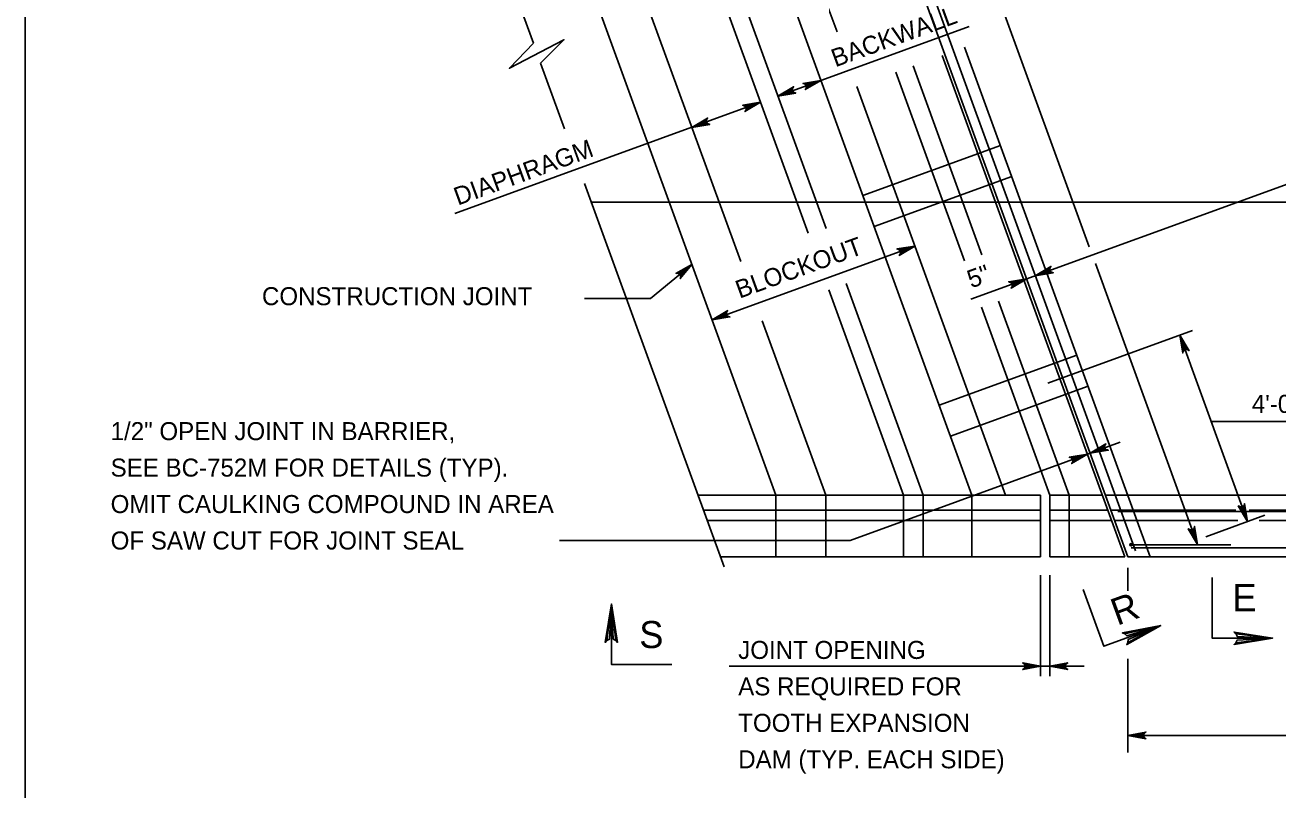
# Model space of a CAD drawing. Extents: x 636530 to 644067, y 294168 to 299122.
# Drawn here: x 640728.8 to 640937.4, y 295587 to 295714.3 of the extents above; entities that cross this region are included whole.
import ezdxf

# ---------------------------------------------------------------- set-up
doc = ezdxf.new("R2010")
doc.units = 0
doc.layers.add('1', color=7, linetype='Continuous')

msp = doc.modelspace()

# ---------------------------------------------------------------- linework, layer by layer
at = {"layer": '1'}
for p, q in [((640728.78, 295935.48), (640728.78, 295371.48)), ((640912.39, 295625.75), (640816.15, 295890.16)), ((640913.64, 295626.77), (640818.14, 295889.15)), ((640859.18, 295679.64), (640786.3, 295879.88)), ((640862.14, 295680.43), (640789.55, 295879.88)), ((640886.41, 295636.04), (640797.66, 295879.88)), ((640863.96, 295713.17), (640803.28, 295879.88)), ((640847.92, 295674.94), (640807.99, 295784.63)), ((640853.77, 295636.04), (640800.6, 295782.13)), ((640813.42, 295711.28), (640789.1, 295778.09)), ((640905.95, 295677.38), (640885.27, 295734.21)), ((641038.92, 295724.24), (640886.23, 295668.66)), ((640854.11, 295702.5), (640885.97, 295714.09)), ((640916.1, 295625.75), (640885.2, 295710.63)), ((640818.6, 295697.03), (640814.62, 295707.97)), ((640894.12, 295674.46), (640881.45, 295709.27)), ((640885.19, 295675.03), (640873.75, 295706.46)), ((640888.05, 295676.07), (640876.61, 295707.5)), ((640892.03, 295636.04), (640867.26, 295704.1)), ((640800.32, 295682.92), (640851.24, 295701.45)), ((640868.25, 295685.92), (640891.16, 295694.26)), ((640845.15, 295624.09), (640821.91, 295687.95)), ((640870.13, 295680.76), (640893.04, 295689.1)), ((640823.05, 295684.8), (641042.76, 295684.8)), ((640876.93, 295677.52), (640843.15, 295665.22)), ((640923.98, 295627.85), (640906.97, 295674.59)), ((640832.93, 295668.77), (640839.8, 295674.43)), ((640911.85, 295625.75), (640894.12, 295674.46)), ((640878.3, 295636.04), (640865.47, 295671.29)), ((640821.91, 295668.77), (640832.93, 295668.77)), ((640875.05, 295636.04), (640862.6, 295670.24)), ((640902.62, 295636.04), (640890.86, 295668.36)), ((640899.38, 295636.04), (640887.99, 295667.32)), ((640862.08, 295636.04), (640851.51, 295665.08)), ((640899.07, 295654.71), (640923.13, 295663.47)), ((640932.31, 295631.65), (640921.01, 295662.69)), ((640880.96, 295651.01), (640903.87, 295659.35)), ((640882.83, 295645.86), (640905.75, 295654.2)), ((640926.26, 295648.29), (640961.49, 295648.29)), ((640911.11, 295644.85), (640866.14, 295628.48)), ((640840.8, 295636.04), (640897.86, 295636.04)), ((640853.77, 295625.75), (640853.77, 295636.04)), ((640862.08, 295625.75), (640862.08, 295636.04)), ((640875.05, 295625.75), (640875.05, 295636.04)), ((640878.3, 295625.75), (640878.3, 295636.04)), ((640886.41, 295625.75), (640886.41, 295636.04)), ((640897.86, 295636.04), (640897.86, 295625.75)), ((640899.38, 295636.04), (640908.11, 295636.04)), ((640899.38, 295636.04), (640899.38, 295625.75)), ((640902.62, 295625.75), (640902.62, 295636.04)), ((640908.65, 295636.04), (640943.59, 295636.04)), ((640841.7, 295633.56), (640897.86, 295633.56)), ((640899.38, 295633.56), (640909.01, 295633.56)), ((640909.55, 295633.56), (640930.33, 295633.56)), ((640910.69, 295633.32), (641059.76, 295633.32)), ((640932.59, 295633.56), (640943.59, 295633.56)), ((640842.33, 295631.84), (640897.86, 295631.84)), ((640899.38, 295631.84), (640909.63, 295631.84)), ((640910.17, 295631.84), (640930.7, 295631.84)), ((640925.35, 295629.12), (640935.16, 295632.69)), ((640934.24, 295631.84), (640991.87, 295631.84)), ((640817.74, 295628.48), (640866.14, 295628.48)), ((640912.73, 295627.78), (640929.53, 295627.78)), ((640912.92, 295627.27), (641022.66, 295627.27)), ((640844.55, 295625.75), (640897.86, 295625.75)), ((640899.38, 295625.75), (640911.85, 295625.75)), ((640912.39, 295625.75), (641024.11, 295625.75)), ((640897.86, 295605.91), (640897.86, 295622.74)), ((640899.38, 295605.91), (640899.38, 295622.74)), ((640912.39, 295620.1), (640912.39, 295623.92)), ((640912.39, 295593.19), (640912.39, 295608.8)), ((640846, 295607.55), (640905.1, 295607.55)), ((640912.39, 295596.03), (641024.11, 295596.03))]:
    msp.add_line(p, q, dxfattribs=at)
for points in [[(640813.42, 295711.28), (640809.41, 295707.12), (640818.48, 295711.88), (640814.62, 295707.97)], [(640854.11, 295702.5), (640856.72, 295704.04), (640856.64, 295703.93), (640856.56, 295703.81), (640856.54, 295703.7), (640856.51, 295703.58), (640856.53, 295703.48), (640856.55, 295703.38), (640856.6, 295703.3), (640856.65, 295703.21), (640856.74, 295703.14), (640856.83, 295703.06), (640856.97, 295703.03), (640857.1, 295702.99), (640854.11, 295702.5), (640856.97, 295703.03), (640856.83, 295703.06), (640854.11, 295702.5), (640856.74, 295703.14), (640856.65, 295703.21), (640854.11, 295702.5), (640856.6, 295703.3), (640856.55, 295703.38), (640854.11, 295702.5), (640856.53, 295703.48), (640856.51, 295703.58), (640854.11, 295702.5), (640856.54, 295703.7), (640856.56, 295703.81), (640854.11, 295702.5), (640856.64, 295703.93)], [(640861.27, 295705.1), (640858.66, 295703.56), (640858.74, 295703.67), (640858.82, 295703.78), (640858.84, 295703.9), (640858.86, 295704.01), (640858.84, 295704.11), (640858.83, 295704.21), (640858.77, 295704.3), (640858.72, 295704.39), (640858.63, 295704.46), (640858.54, 295704.54), (640858.41, 295704.57), (640858.27, 295704.61), (640861.27, 295705.1), (640858.41, 295704.57), (640858.54, 295704.54), (640861.27, 295705.1), (640858.63, 295704.46), (640858.72, 295704.39), (640861.27, 295705.1), (640858.77, 295704.3), (640858.83, 295704.21), (640861.27, 295705.1), (640858.84, 295704.11), (640858.86, 295704.01), (640861.27, 295705.1), (640858.84, 295703.9), (640858.82, 295703.78), (640861.27, 295705.1), (640858.74, 295703.67)], [(640851.24, 295701.45), (640848.63, 295699.91), (640848.71, 295700.02), (640848.79, 295700.14), (640848.82, 295700.25), (640848.84, 295700.36), (640848.82, 295700.46), (640848.8, 295700.56), (640848.75, 295700.65), (640848.7, 295700.74), (640848.61, 295700.81), (640848.52, 295700.89), (640848.38, 295700.92), (640848.25, 295700.96), (640851.24, 295701.45), (640848.38, 295700.92), (640848.52, 295700.89), (640851.24, 295701.45), (640848.61, 295700.81), (640848.7, 295700.74), (640851.24, 295701.45), (640848.75, 295700.65), (640848.8, 295700.56), (640851.24, 295701.45), (640848.82, 295700.46), (640848.84, 295700.36), (640851.24, 295701.45), (640848.82, 295700.25), (640848.79, 295700.14), (640851.24, 295701.45), (640848.71, 295700.02)], [(640839.79, 295697.28), (640842.4, 295698.83), (640842.32, 295698.71), (640842.24, 295698.6), (640842.22, 295698.49), (640842.19, 295698.37), (640842.21, 295698.27), (640842.23, 295698.17), (640842.28, 295698.08), (640842.33, 295698), (640842.42, 295697.92), (640842.51, 295697.85), (640842.65, 295697.81), (640842.78, 295697.78), (640839.79, 295697.28), (640842.65, 295697.81), (640842.51, 295697.85), (640839.79, 295697.28), (640842.42, 295697.92), (640842.33, 295698), (640839.79, 295697.28), (640842.28, 295698.08), (640842.23, 295698.17), (640839.79, 295697.28), (640842.21, 295698.27), (640842.19, 295698.37), (640839.79, 295697.28), (640842.22, 295698.49), (640842.24, 295698.6), (640839.79, 295697.28), (640842.32, 295698.71)], [(640876.93, 295677.52), (640874.32, 295675.97), (640874.4, 295676.09), (640874.48, 295676.2), (640874.5, 295676.32), (640874.53, 295676.43), (640874.51, 295676.53), (640874.49, 295676.63), (640874.44, 295676.72), (640874.39, 295676.81), (640874.3, 295676.88), (640874.21, 295676.95), (640874.07, 295676.99), (640873.94, 295677.03), (640876.93, 295677.52), (640874.07, 295676.99), (640874.21, 295676.95), (640876.93, 295677.52), (640874.3, 295676.88), (640874.39, 295676.81), (640876.93, 295677.52), (640874.44, 295676.72), (640874.49, 295676.63), (640876.93, 295677.52), (640874.51, 295676.53), (640874.53, 295676.43), (640876.93, 295677.52), (640874.5, 295676.32), (640874.48, 295676.2), (640876.93, 295677.52), (640874.4, 295676.09)], [(640839.8, 295674.43), (640837.85, 295672.1), (640837.89, 295672.24), (640837.93, 295672.37), (640837.91, 295672.49), (640837.89, 295672.6), (640837.84, 295672.69), (640837.79, 295672.78), (640837.71, 295672.85), (640837.64, 295672.91), (640837.53, 295672.95), (640837.42, 295672.99), (640837.28, 295672.98), (640837.14, 295672.97), (640839.8, 295674.43), (640837.28, 295672.98), (640837.42, 295672.99), (640839.8, 295674.43), (640837.53, 295672.95), (640837.64, 295672.91), (640839.8, 295674.43), (640837.71, 295672.85), (640837.79, 295672.78), (640839.8, 295674.43), (640837.84, 295672.69), (640837.89, 295672.6), (640839.8, 295674.43), (640837.91, 295672.49), (640837.93, 295672.37), (640839.8, 295674.43), (640837.89, 295672.24)], [(640896.97, 295672.57), (640899.58, 295674.12), (640899.5, 295674), (640899.42, 295673.89), (640899.4, 295673.78), (640899.38, 295673.66), (640899.4, 295673.56), (640899.41, 295673.46), (640899.46, 295673.37), (640899.51, 295673.29), (640899.6, 295673.21), (640899.69, 295673.14), (640899.83, 295673.1), (640899.96, 295673.07), (640896.97, 295672.57), (640899.83, 295673.1), (640899.69, 295673.14), (640896.97, 295672.57), (640899.6, 295673.21), (640899.51, 295673.29), (640896.97, 295672.57), (640899.46, 295673.37), (640899.41, 295673.46), (640896.97, 295672.57), (640899.4, 295673.56), (640899.38, 295673.66), (640896.97, 295672.57), (640899.4, 295673.78), (640899.42, 295673.89), (640896.97, 295672.57), (640899.5, 295674)], [(640895.54, 295672.05), (640892.93, 295670.51), (640893.01, 295670.62), (640893.09, 295670.73), (640893.11, 295670.85), (640893.13, 295670.96), (640893.11, 295671.06), (640893.1, 295671.16), (640893.04, 295671.25), (640892.99, 295671.34), (640892.9, 295671.41), (640892.81, 295671.49), (640892.68, 295671.52), (640892.54, 295671.56), (640895.54, 295672.05), (640892.68, 295671.52), (640892.81, 295671.49), (640895.54, 295672.05), (640892.9, 295671.41), (640892.99, 295671.34), (640895.54, 295672.05), (640893.04, 295671.25), (640893.1, 295671.16), (640895.54, 295672.05), (640893.11, 295671.06), (640893.13, 295670.96), (640895.54, 295672.05), (640893.11, 295670.85), (640893.09, 295670.73), (640895.54, 295672.05), (640893.01, 295670.62)], [(640843.15, 295665.22), (640845.76, 295666.77), (640845.68, 295666.66), (640845.6, 295666.54), (640845.58, 295666.43), (640845.56, 295666.31), (640845.57, 295666.21), (640845.59, 295666.11), (640845.64, 295666.02), (640845.69, 295665.94), (640845.78, 295665.86), (640845.87, 295665.79), (640846.01, 295665.75), (640846.14, 295665.72), (640843.15, 295665.22), (640846.01, 295665.75), (640845.87, 295665.79), (640843.15, 295665.22), (640845.78, 295665.86), (640845.69, 295665.94), (640843.15, 295665.22), (640845.64, 295666.02), (640845.59, 295666.11), (640843.15, 295665.22), (640845.57, 295666.21), (640845.56, 295666.31), (640843.15, 295665.22), (640845.58, 295666.43), (640845.6, 295666.54), (640843.15, 295665.22), (640845.68, 295666.66)], [(640921.01, 295662.69), (640922.57, 295660.09), (640922.45, 295660.17), (640922.34, 295660.25), (640922.23, 295660.27), (640922.11, 295660.29), (640922.01, 295660.27), (640921.91, 295660.25), (640921.82, 295660.2), (640921.74, 295660.15), (640921.66, 295660.06), (640921.59, 295659.97), (640921.55, 295659.84), (640921.52, 295659.7), (640921.01, 295662.69), (640921.55, 295659.84), (640921.59, 295659.97), (640921.01, 295662.69), (640921.66, 295660.06), (640921.74, 295660.15), (640921.01, 295662.69), (640921.82, 295660.2), (640921.91, 295660.25), (640921.01, 295662.69), (640922.01, 295660.27), (640922.11, 295660.29), (640921.01, 295662.69), (640922.23, 295660.27), (640922.34, 295660.25), (640921.01, 295662.69), (640922.45, 295660.17)], [(640906.11, 295643.03), (640908.72, 295644.57), (640908.64, 295644.46), (640908.56, 295644.34), (640908.53, 295644.23), (640908.51, 295644.12), (640908.53, 295644.02), (640908.55, 295643.92), (640908.6, 295643.83), (640908.65, 295643.74), (640908.74, 295643.67), (640908.83, 295643.59), (640908.96, 295643.56), (640909.1, 295643.52), (640906.11, 295643.03), (640908.96, 295643.56), (640908.83, 295643.59), (640906.11, 295643.03), (640908.74, 295643.67), (640908.65, 295643.74), (640906.11, 295643.03), (640908.6, 295643.83), (640908.55, 295643.92), (640906.11, 295643.03), (640908.53, 295644.02), (640908.51, 295644.12), (640906.11, 295643.03), (640908.53, 295644.23), (640908.56, 295644.34), (640906.11, 295643.03), (640908.64, 295644.46)], [(640905.63, 295642.85), (640903.02, 295641.31), (640903.1, 295641.42), (640903.18, 295641.54), (640903.2, 295641.65), (640903.22, 295641.76), (640903.2, 295641.86), (640903.18, 295641.96), (640903.13, 295642.05), (640903.08, 295642.14), (640902.99, 295642.21), (640902.9, 295642.29), (640902.77, 295642.32), (640902.63, 295642.36), (640905.63, 295642.85), (640902.77, 295642.32), (640902.9, 295642.29), (640905.63, 295642.85), (640902.99, 295642.21), (640903.08, 295642.14), (640905.63, 295642.85), (640903.13, 295642.05), (640903.18, 295641.96), (640905.63, 295642.85), (640903.2, 295641.86), (640903.22, 295641.76), (640905.63, 295642.85), (640903.2, 295641.65), (640903.18, 295641.54), (640905.63, 295642.85), (640903.1, 295641.42)], [(640932.31, 295631.65), (640930.76, 295634.26), (640930.88, 295634.18), (640930.99, 295634.1), (640931.11, 295634.08), (640931.22, 295634.06), (640931.32, 295634.07), (640931.42, 295634.09), (640931.51, 295634.14), (640931.6, 295634.19), (640931.67, 295634.28), (640931.74, 295634.37), (640931.78, 295634.51), (640931.81, 295634.64), (640932.31, 295631.65), (640931.78, 295634.51), (640931.74, 295634.37), (640932.31, 295631.65), (640931.67, 295634.28), (640931.6, 295634.19), (640932.31, 295631.65), (640931.51, 295634.14), (640931.42, 295634.09), (640932.31, 295631.65), (640931.32, 295634.07), (640931.22, 295634.06), (640932.31, 295631.65), (640931.11, 295634.08), (640930.99, 295634.1), (640932.31, 295631.65), (640930.88, 295634.18)], [(640923.98, 295627.85), (640922.44, 295630.46), (640922.55, 295630.38), (640922.66, 295630.3), (640922.78, 295630.28), (640922.89, 295630.25), (640922.99, 295630.27), (640923.09, 295630.29), (640923.18, 295630.34), (640923.27, 295630.39), (640923.34, 295630.48), (640923.42, 295630.57), (640923.45, 295630.71), (640923.49, 295630.84), (640923.98, 295627.85), (640923.45, 295630.71), (640923.42, 295630.57), (640923.98, 295627.85), (640923.34, 295630.48), (640923.27, 295630.39), (640923.98, 295627.85), (640923.18, 295630.34), (640923.09, 295630.29), (640923.98, 295627.85), (640922.99, 295630.27), (640922.89, 295630.25), (640923.98, 295627.85), (640922.78, 295630.28), (640922.66, 295630.3), (640923.98, 295627.85), (640922.55, 295630.38)], [(640904.93, 295620.35), (640908.38, 295610.88), (640917.85, 295614.33)], [(640926.39, 295622.31), (640926.39, 295612.23), (640936.47, 295612.23)], [(640825.63, 295611.83), (640826.07, 295612.06), (640826.4, 295617.94), (640825.63, 295611.83), (640825.36, 295611.52), (640826.4, 295617.94), (640826.69, 295612.07), (640827.12, 295611.85), (640826.4, 295617.94), (640827.42, 295611.52), (640827.12, 295611.85)], [(640836.48, 295607.86), (640826.4, 295607.86), (640826.4, 295617.94)], [(640912.38, 295611.52), (640912.44, 295612.01), (640917.85, 295614.33), (640912.38, 295611.52), (640912.18, 295611.16), (640917.85, 295614.33), (640912.23, 295612.59), (640911.88, 295612.93), (640917.85, 295614.33), (640911.47, 295613.09), (640911.88, 295612.93)], [(640930.37, 295611.47), (640930.6, 295611.91), (640936.47, 295612.23), (640930.37, 295611.47), (640930.06, 295611.2), (640936.47, 295612.23), (640930.6, 295612.53), (640930.39, 295612.96), (640936.47, 295612.23), (640930.06, 295613.25), (640930.39, 295612.96)], [(640897.86, 295607.55), (640894.87, 295606.99), (640895.1, 295607.15), (640895.22, 295607.35), (640895.26, 295607.55), (640895.22, 295607.75), (640895.1, 295607.95), (640894.87, 295608.11), (640897.86, 295607.55), (640895.1, 295607.95), (640895.22, 295607.75), (640897.86, 295607.55), (640895.26, 295607.55), (640895.22, 295607.35), (640897.86, 295607.55), (640895.1, 295607.15)], [(640899.38, 295607.55), (640902.36, 295608.11), (640902.13, 295607.95), (640902.01, 295607.75), (640901.98, 295607.55), (640902.01, 295607.35), (640902.13, 295607.15), (640902.36, 295606.99), (640899.38, 295607.55), (640902.13, 295607.15), (640902.01, 295607.35), (640899.38, 295607.55), (640901.98, 295607.55), (640902.01, 295607.75), (640899.38, 295607.55), (640902.13, 295607.95)], [(640912.39, 295596.03), (640915.37, 295596.59), (640915.26, 295596.51), (640915.14, 295596.43), (640915.08, 295596.33), (640915.03, 295596.23), (640915.01, 295596.13), (640914.99, 295596.03), (640915.01, 295595.93), (640915.03, 295595.83), (640915.08, 295595.73), (640915.14, 295595.63), (640915.26, 295595.55), (640915.37, 295595.47), (640912.39, 295596.03), (640915.26, 295595.55), (640915.14, 295595.63), (640912.39, 295596.03), (640915.08, 295595.73), (640915.03, 295595.83), (640912.39, 295596.03), (640915.01, 295595.93), (640914.99, 295596.03), (640912.39, 295596.03), (640915.01, 295596.13), (640915.03, 295596.23), (640912.39, 295596.03), (640915.08, 295596.33), (640915.14, 295596.43), (640912.39, 295596.03), (640915.26, 295596.51)]]:
    msp.add_lwpolyline(points, dxfattribs=at)
for radius in [0.19, 0.143, 0.0952, 0.0476]:
    msp.add_circle((640912.92, 295627.78), radius, dxfattribs=at)

# ---------------------------------------------------------------- texts
for s, height, rotation, p in [('BACKWALL', 3, 20, (640863.68, 295707.27)), ('DIAPHRAGM', 3, 20, (640800.84, 295684.24)), ('BLOCKOUT', 3, 20, (640847.73, 295668.74)), ('5"', 3, 20, (640886.3, 295670.45)), ('CONSTRUCTION JOINT', 3, 360, (640768.22, 295667.67)), ('4\'-0" MAX.', 3, 360, (640933.01, 295649.74)), ('E', 4.5, 360, (640929.78, 295616.72)), ('R', 4.5, 20, (640910.59, 295614.27)), ('S', 4.5, 360, (640831.04, 295610.58)), ('JOINT OPENING', 3, 360, (640847.51, 295608.77)), ('AS REQUIRED FOR', 3, 360, (640847.51, 295602.7)), ('TOOTH EXPANSION', 3, 360, (640847.51, 295596.63)), ('DAM (TYP. EACH SIDE)', 3, 360, (640847.51, 295590.56))]:
    msp.add_text(s, height=height, rotation=rotation, dxfattribs=at).set_placement(p)
for s, p in [('1/2" OPEN JOINT IN BARRIER,', (640743.03, 295645.2)), ('SEE BC-752M FOR DETAILS (TYP).', (640743.03, 295639.13)), ('OMIT CAULKING COMPOUND IN AREA', (640743.03, 295633.06)), ('OF SAW CUT FOR JOINT SEAL', (640743.03, 295626.99))]:
    msp.add_text(s, height=3, dxfattribs=at).set_placement(p)

doc.saveas('drawing.dxf')
